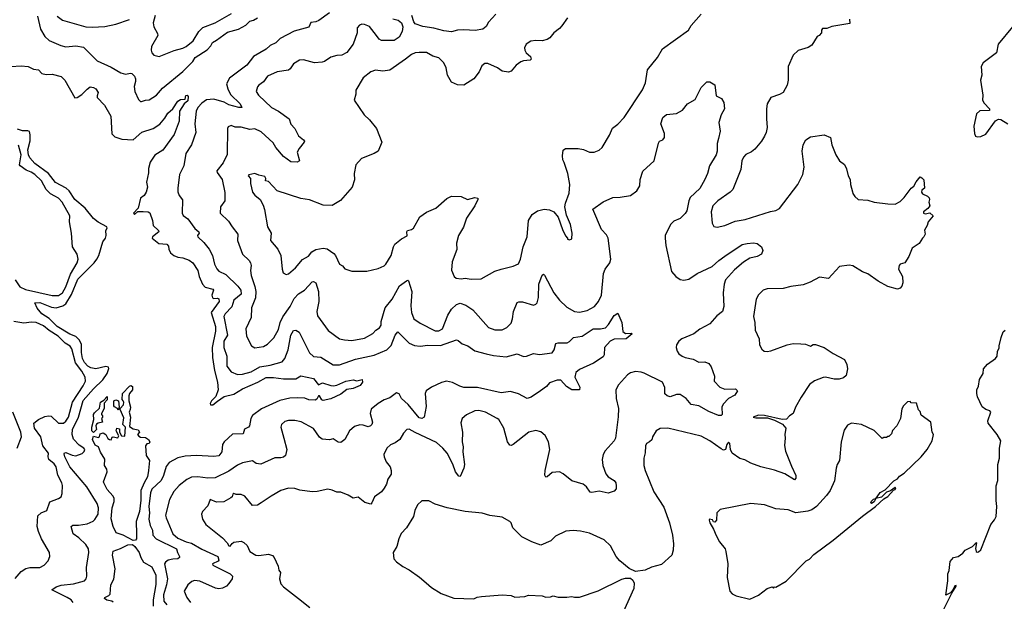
# Model space of a CAD drawing. Extents: x 1771496 to 1971148, y 471553 to 643630.
# Tile 677 of 702: x 1909173 to 1917093, y 570784 to 575461. Entities that reach past the tile are written whole.
import ezdxf

# ---------------------------------------------------------------- set-up
doc = ezdxf.new("R2010")
doc.units = 0

msp = doc.modelspace()

# ---------------------------------------------------------------- linework, layer by layer
at = {"layer": '0CON10XD'}
for points in [[(1909475, 575490), (1909516.7, 575456.7), (1909705, 575404.6), (1909755, 575400.9), (1909856.7, 575406.7), (1909945, 575424.5), (1910055, 575462.9)], [(1910262.5, 575495), (1910247.5, 575435), (1910252, 575405), (1910280.6, 575350.6), (1910283.1, 575335), (1910233.1, 575245), (1910229.4, 575215), (1910234.3, 575195), (1910251.2, 575175), (1910295, 575164.2), (1910415.4, 575214.6), (1910485, 575232.3), (1910511.4, 575245), (1910568.1, 575291.9), (1910612.5, 575365), (1910645, 575399.5), (1910745.3, 575434.7), (1910877.7, 575512.3)], [(1911665, 575515.7), (1911580, 575455), (1911555, 575442.9), (1911515, 575438.8), (1911497.8, 575402.2), (1911381.3, 575368.7), (1911268.7, 575311.3), (1911231.9, 575275), (1911186.3, 575253.7), (1911155.7, 575224.3), (1911054.5, 575165), (1910999.6, 575095), (1910859.9, 574990.1), (1910837.1, 574945), (1910845.6, 574904.4), (1910869.7, 574859.8), (1910945.5, 574785), (1910960, 574755), (1910936.2, 574753.8), (1910855, 574775.9), (1910816.7, 574796.7), (1910735, 574823.4), (1910675, 574818), (1910639, 574791), (1910605.4, 574755), (1910591.1, 574725), (1910581.1, 574625), (1910590.4, 574555), (1910555.6, 574455), (1910509.1, 574385), (1910492.9, 574285), (1910458.8, 574215), (1910443.5, 574105), (1910445.6, 574075.6), (1910456.6, 574046.6), (1910481.7, 574011.7), (1910480, 573905), (1910487.5, 573887.5), (1910525, 573859.2), (1910582.3, 573782.3), (1910614.2, 573755), (1910616, 573745), (1910601.9, 573725), (1910605.6, 573715), (1910655, 573670), (1910697.8, 573615), (1910723.7, 573563.7), (1910738.9, 573495), (1910757.4, 573457.4), (1910775, 573437.5), (1910831.7, 573411.7), (1910928.1, 573318.1), (1910951.8, 573285), (1910954.6, 573255), (1910894.3, 573205.7), (1910878.3, 573151.7), (1910826.7, 573095), (1910815.5, 573075), (1910842.9, 572925), (1910815.8, 572875), (1910815.3, 572825), (1910838.9, 572755), (1910839.6, 572675), (1910875, 572627.8), (1910925, 572606.4), (1910965, 572609.6), (1911035, 572628.2), (1911105, 572670.3), (1911187.1, 572682.9), (1911285, 572710.6), (1911305, 572735.8), (1911331.8, 572805), (1911353.9, 572925), (1911375, 572960.8), (1911395, 572964.2), (1911419.4, 572949.4), (1911480.7, 572830.7), (1911505, 572780.8), (1911535, 572752.5), (1911595, 572747.5), (1911695, 572686.7), (1911745, 572685.5), (1911875, 572731.2), (1912025, 572763.2), (1912124.7, 572805.3), (1912159.7, 572840.2), (1912192.2, 572925), (1912215, 572950), (1912305, 572859.5), (1912349.8, 572839.8), (1912395, 572835.5), (1912455.9, 572844.1), (1912558.3, 572841.7), (1912685.7, 572885.7), (1912700.9, 572880.9), (1912732, 572855), (1912777.6, 572837.6), (1912835, 572796.9), (1912924, 572774), (1912985, 572760), (1913085, 572749.1), (1913175, 572772.9), (1913225, 572752.2), (1913250, 572755), (1913305, 572775.7), (1913355, 572767.8), (1913455, 572783.1), (1913471.9, 572805), (1913485, 572856.2), (1913505, 572862.5), (1913576.6, 572863.4), (1913595, 572872.9), (1913628.5, 572905), (1913696.2, 572915), (1913785, 572974.3), (1913845, 572974.2), (1913885.7, 572984.3), (1913910.3, 573009.7), (1913955, 573082.5), (1913985, 573100), (1914016.7, 573025), (1914025, 572952.5), (1914045, 572936.7), (1914095, 572940), (1914100, 572935), (1914050, 572895), (1913955, 572890.6), (1913923.2, 572876.8), (1913878, 572825), (1913872.9, 572765), (1913865, 572750), (1913788.8, 572698.8), (1913675, 572648.6), (1913647.5, 572625), (1913637.5, 572585), (1913678, 572505), (1913676.4, 572483.6), (1913615, 572484), (1913571.2, 572511.2), (1913525, 572561.2), (1913495, 572560.8), (1913435, 572540), (1913409.3, 572510.7), (1913362.5, 572475), (1913286, 572425), (1913255, 572415.5), (1913185, 572452.7), (1913120.9, 572470.9), (1913045, 572461.2), (1912855, 572502.1), (1912745, 572504.3), (1912712.8, 572512.8), (1912655, 572544.4), (1912605, 572553.8), (1912565, 572543.6), (1912485.3, 572504.7), (1912441.4, 572475), (1912434.5, 572455), (1912441.1, 572351.1), (1912425.8, 572264.2), (1912406.8, 572253.2), (1912385, 572260), (1912296.7, 572366.7), (1912242.9, 572415), (1912225, 572451.8), (1912205, 572460), (1912150.7, 572419.3), (1912103.8, 572405), (1912055, 572375.6), (1912000.9, 572329.1), (1911990.8, 572295), (1912010.8, 572225), (1912005.6, 572204.4), (1911995.7, 572194.3), (1911975, 572188), (1911935, 572200.6), (1911907.6, 572202.4), (1911865, 572188.9), (1911826.5, 572153.5), (1911788.1, 572085), (1911755, 572061.2), (1911735, 572064.2), (1911695, 572089.2), (1911665, 572082.9), (1911605, 572088.1), (1911585, 572104.2), (1911535, 572174.2), (1911436.2, 572226.2), (1911385, 572236.9), (1911335, 572237.1), (1911305, 572230), (1911278.8, 572205), (1911274.2, 572185), (1911296.7, 572095), (1911321.2, 572005), (1911310, 571955), (1911295.9, 571944.1), (1911272.3, 571937.7), (1911225, 571937.1), (1911113.5, 571886.5), (1911075, 571891.1), (1911045, 571914.4), (1910965, 571898.5), (1910925, 571879.5), (1910855, 571829.3), (1910745, 571776.4), (1910685, 571773.6), (1910604.5, 571785.5), (1910555, 571781.4), (1910517.4, 571762.6), (1910454.7, 571715.3), (1910412.7, 571667.3), (1910378.3, 571601.7), (1910346.8, 571475), (1910349.6, 571455), (1910405, 571326), (1910445, 571291.8), (1910512.1, 571262.1), (1910555, 571251.3), (1910638.5, 571201.5), (1910766.5, 571145), (1910774, 571115), (1910770, 571105), (1910724.7, 571085.3), (1910725.6, 571075), (1910866, 571005), (1910884.3, 570985), (1910880.6, 570965), (1910855, 570925.8), (1910835, 570904.2), (1910805, 570889.4), (1910775, 570882.9), (1910748.3, 570888.3), (1910622.5, 570945), (1910579.5, 570950.5), (1910556.2, 570943.8), (1910524.1, 570915.9), (1910496.7, 570865), (1910516.2, 570815), (1910546, 570775)], [(1913002.5, 575505), (1912945, 575442), (1912924.5, 575405.5), (1912897.5, 575385), (1912835.5, 575374.5), (1912745, 575380), (1912695, 575376), (1912646.1, 575363.9), (1912585, 575370.6), (1912505, 575392.5), (1912415, 575405.6), (1912355, 575428.1), (1912343.5, 575443.5), (1912325.9, 575495.9)], [(1912805, 573374.2), (1912885, 573376.7), (1912995, 573438), (1913045, 573456), (1913142.3, 573477.7), (1913185, 573498.8), (1913201.4, 573535), (1913221.9, 573635), (1913254, 573715), (1913266, 573845), (1913295, 573893.8), (1913337.5, 573925), (1913391.7, 573938.3), (1913435, 573931.2), (1913470, 573915), (1913504, 573874), (1913540, 573775), (1913563, 573723), (1913580, 573705), (1913580, 573695), (1913595, 573690), (1913615, 573700), (1913616.2, 573745), (1913602.5, 573815), (1913570, 573890), (1913557.1, 573955), (1913562.1, 573985), (1913593.7, 574066.3), (1913597.8, 574135), (1913583.1, 574225), (1913551.4, 574311.4), (1913541.2, 574335), (1913538, 574365), (1913545, 574412.5), (1913563.4, 574426.6), (1913665, 574426.2), (1913707, 574417), (1913755, 574396.2), (1913795, 574396.7), (1913835, 574412.5), (1913857.7, 574432.3), (1913916.8, 574533.2), (1913940.3, 574589.7), (1913985, 574622), (1914036, 574675), (1914182.1, 574897.9), (1914205.7, 574954.3), (1914223.2, 575056.8), (1914302.3, 575157.7), (1914342.7, 575227.3), (1914552.7, 575377.3), (1914573.8, 575415), (1914653.3, 575505)], [(1909315, 575488.8), (1909340, 575385), (1909375, 575326.7), (1909408.8, 575295), (1909504.1, 575254.1), (1909545, 575243.8), (1909625, 575250), (1909685, 575241.2), (1909795, 575129.6), (1909909.5, 575079.5), (1909985, 575034.3), (1910023.6, 575023.6), (1910065, 575031.9), (1910075, 575027.5), (1910096, 575006), (1910104.6, 574985), (1910105.4, 574964.6), (1910092.7, 574922.7), (1910098.8, 574885), (1910129.3, 574819.3), (1910143.8, 574803.8), (1910153.6, 574803.6), (1910185, 574814), (1910215, 574815.6), (1910273.8, 574855), (1910320.6, 574909.4), (1910484.6, 575045), (1910564.5, 575125), (1910585, 575158.1), (1910680.8, 575219.2), (1910709.9, 575250.1), (1910723.3, 575276.7), (1910755, 575296.2), (1910845, 575360.2), (1910934, 575386), (1910991.7, 575418.3), (1911025, 575449.2), (1911052.7, 575457.3), (1911085, 575476.7)], [(1912175, 575467.5), (1912216.8, 575456.8), (1912245, 575436.2), (1912254.1, 575404.1), (1912248.6, 575365), (1912225, 575322), (1912185, 575294.3), (1912084.3, 575294.3), (1912064.3, 575304.3), (1912042.9, 575332.9), (1911986.6, 575406.6), (1911945, 575421.9), (1911925, 575424.3), (1911905, 575417.5), (1911888.6, 575395), (1911886, 575355), (1911854, 575265), (1911805, 575198), (1911764.1, 575175.9), (1911725, 575173.1), (1911675, 575159.4), (1911625, 575125.8), (1911605, 575119.2), (1911545, 575114.4), (1911455, 575138.9), (1911423.6, 575136.4), (1911374.6, 575105.4), (1911348.6, 575065), (1911335, 575055.6), (1911245, 575040.6), (1911165, 575007.1), (1911135, 574960.8), (1911096.7, 574935), (1911085, 574920), (1911075.8, 574885), (1911092.5, 574855), (1911199.2, 574755), (1911255, 574726.9), (1911340, 574665), (1911355, 574622), (1911384.6, 574585), (1911415, 574526.2), (1911455, 574496.2), (1911463.3, 574485), (1911460, 574475), (1911420, 574425), (1911405.8, 574395), (1911422.5, 574325), (1911403.6, 574316.4), (1911355, 574319.2), (1911295, 574360.6), (1911234.2, 574434.2), (1911211.4, 574471.4), (1911115, 574559.2), (1911065, 574582.6), (1911025, 574579.1), (1910955, 574596.4), (1910907, 574597), (1910875, 574610), (1910849.5, 574600.5), (1910844.3, 574585), (1910842.8, 574377.2), (1910810.2, 574309.8), (1910758.8, 574245), (1910761.7, 574231.7), (1910800, 574175), (1910822.3, 574072.3), (1910822.9, 574005), (1910788, 573955), (1910784, 573905), (1910851.3, 573841.3), (1910880.6, 573795), (1910928.6, 573735), (1910924.5, 573685), (1910965, 573576), (1911018.1, 573525), (1911029.4, 573505), (1911034.4, 573485), (1911030, 573445), (1911033.8, 573405), (1911065.2, 573315.2), (1911072.9, 573275), (1911069.2, 573225), (1911037.9, 573145), (1911034.3, 573065), (1910990.6, 572975), (1910996.9, 572915), (1911037.6, 572837.6), (1911065, 572823.1), (1911135, 572833.3), (1911165, 572850.8), (1911216.3, 572903.7), (1911255, 572970), (1911266.9, 573025), (1911288.5, 573071.5), (1911347.7, 573155), (1911381.1, 573218.9), (1911415, 573256.6), (1911463.8, 573285), (1911525, 573354.2), (1911535.6, 573355.6), (1911555.4, 573345.4), (1911576.2, 573276.2), (1911578.2, 573195), (1911563.8, 573113.8), (1911569.1, 573079.1), (1911655, 572961.4), (1911745, 572895.6), (1911785, 572887.1), (1911845, 572882.2), (1911945, 572899.5), (1912013.6, 572936.4), (1912037.5, 572965), (1912066.6, 572983.4), (1912080, 573005), (1912080, 573035), (1912111.3, 573145), (1912167.5, 573212.5), (1912228, 573322), (1912285, 573361.2), (1912295, 573366.2), (1912300.7, 573360.7), (1912326.2, 573275), (1912320.3, 573160.3)], [(1913579.2, 575475), (1913533, 575413), (1913515, 575390), (1913470, 575355), (1913436.2, 575315), (1913415, 575302), (1913375, 575290.8), (1913325, 575293.8), (1913285, 575288.8), (1913246.1, 575263.9), (1913233.3, 575235), (1913236, 575215), (1913248, 575195), (1913282.5, 575165), (1913288.2, 575145), (1913279.2, 575135), (1913225, 575130), (1913205, 575121.4), (1913167.5, 575095), (1913125, 575047.5), (1913105, 575038.6), (1913055, 575047.8), (1913015, 575074.4), (1912938.7, 575108.7), (1912915, 575109.2), (1912891.1, 575088.9), (1912869.4, 575040.6), (1912825.3, 574984.7), (1912745, 574933.8), (1912695, 574936.7), (1912645, 574959.2), (1912613.6, 575015), (1912603.1, 575075), (1912585.6, 575115), (1912545, 575155.7), (1912495, 575167.3), (1912445, 575197.7), (1912385, 575198.7), (1912355, 575194.6), (1912325, 575182.1), (1912275, 575142.7), (1912150, 575055), (1912095, 575048.6), (1912035, 575054.2), (1911997.3, 575042.7), (1911936.7, 574995), (1911877.5, 574895), (1911876.4, 574863.6), (1911862.5, 574815), (1911943.8, 574695), (1911985.3, 574655.3), (1912041.8, 574585), (1912085.6, 574475), (1912055, 574404.2), (1912025, 574385.7), (1911922.5, 574345), (1911876.7, 574295), (1911864, 574225), (1911865.9, 574174.1), (1911846.7, 574113.3), (1911752.7, 574007.3), (1911685, 573968), (1911615, 573968.6), (1911505, 574012), (1911435, 574024), (1911244.2, 574084.2), (1911175, 574160), (1911150, 574165), (1911152.5, 574185), (1911145, 574200), (1911095, 574210), (1911065, 574224), (1911015, 574212.5), (1911010, 574205), (1911030, 574185), (1911028, 574145), (1911044.2, 574075), (1911065, 574048.8), (1911106.7, 574015), (1911130.5, 573970.5), (1911142, 573935), (1911165.8, 573795.8), (1911195.8, 573744.2), (1911189.2, 573685), (1911248.6, 573615), (1911274.3, 573564.3), (1911284.1, 573454.1), (1911293.3, 573425), (1911315, 573412.5), (1911335, 573417.5), (1911391.2, 573465), (1911446.8, 573533.2), (1911495, 573558.6), (1911522.9, 573595), (1911555, 573613.6), (1911612.6, 573622.6), (1911645, 573619.5), (1911700.2, 573580.2), (1911711.9, 573565), (1911745.8, 573495.8), (1911770.3, 573480.3), (1911788.8, 573458.8), (1911845, 573438.8), (1911965, 573438.8), (1912055, 573461.2), (1912105, 573482.9), (1912119.2, 573495), (1912161.4, 573565), (1912178.5, 573635), (1912189.1, 573655), (1912245, 573700), (1912288.2, 573721.8), (1912285.7, 573755), (1912291.4, 573765), (1912325.4, 573774.6), (1912340, 573785), (1912392.5, 573875), (1912445, 573914.2), (1912519.2, 573945), (1912607.8, 574022.2), (1912645, 574040.6), (1912725, 574040), (1912775, 574014.4), (1912835, 574031.2), (1912856.7, 574025), (1912858, 574015), (1912834.5, 573965.5), (1912767.5, 573865), (1912743.3, 573793.3), (1912703.3, 573725), (1912687.5, 573665), (1912687.8, 573612.2), (1912652, 573515), (1912646.4, 573446.4), (1912666.4, 573396.4), (1912682.3, 573382.3), (1912725, 573376), (1912755, 573382.5), (1912805, 573374.2)], [(1915847.5, 575465), (1915849.3, 575430.7), (1915705, 575406.7), (1915665, 575391.2), (1915630.5, 575389.5), (1915621.7, 575378.3), (1915623.3, 575355), (1915602.5, 575335), (1915586.7, 575325), (1915545, 575256.7), (1915515, 575236.7), (1915435, 575213.3), (1915393.9, 575176.1), (1915353.3, 575085), (1915353.8, 574975), (1915345.9, 574934.1), (1915313.2, 574876.8), (1915285, 574860), (1915215, 574836.7), (1915186.1, 574783.9), (1915178.8, 574745), (1915178.8, 574665), (1915186.2, 574595), (1915177.3, 574552.7), (1915164.2, 574525.8), (1915138.8, 574485), (1915085, 574420), (1915060.5, 574399.5), (1915015, 574376.2), (1914993.8, 574355), (1914980.8, 574325), (1914973.4, 574256.6), (1914908, 574095), (1914886.4, 574073.6), (1914788, 574005), (1914747.5, 573965), (1914735.8, 573915), (1914743.9, 573823.9), (1914755, 573797.5), (1914783.6, 573793.6), (1914845, 573806), (1914928.3, 573841.7), (1915007.5, 573855), (1915211.4, 573918.6), (1915255, 573925.6), (1915285, 573942), (1915431.2, 574135), (1915471.2, 574215), (1915483.8, 574275), (1915466.2, 574405), (1915473.8, 574455), (1915496.2, 574495), (1915535, 574518), (1915645, 574536), (1915694.2, 574514.2), (1915704.2, 574455), (1915738.8, 574375), (1915767.5, 574325), (1915806.1, 574296.1), (1915822.5, 574262.5), (1915836.1, 574206.1), (1915853.3, 574175), (1915856.7, 574135), (1915873, 574077), (1915874, 574064), (1915889.3, 574039.3), (1915916.1, 574016.1), (1915995, 574009.2), (1916045, 573994.2), (1916155, 573979.4), (1916215, 573977.5), (1916255, 574000), (1916288.6, 574031.4), (1916345, 574106), (1916366.4, 574123.6), (1916382.8, 574157.2), (1916415, 574196.2), (1916430.5, 574190.5), (1916444.5, 574174.5), (1916450, 574105), (1916430.8, 574089.1), (1916427.5, 574075), (1916435, 574060.9), (1916475, 574042.5), (1916487.4, 574027.4), (1916491.4, 574015), (1916485.8, 573995), (1916494.4, 573965), (1916478.3, 573941.7), (1916444.2, 573915), (1916444.2, 573905), (1916455, 573899.2), (1916495, 573908.8), (1916520, 573885), (1916480, 573835), (1916472.5, 573805), (1916450.5, 573769.5), (1916456.7, 573735), (1916446.7, 573715), (1916433.8, 573705), (1916408, 573662), (1916352.5, 573625), (1916323.6, 573556.4), (1916293.3, 573506.7), (1916255, 573496.2), (1916246, 573485), (1916242.5, 573455), (1916273.8, 573395), (1916275.9, 573345.9), (1916268.8, 573318.8), (1916255, 573302.5), (1916235, 573294.3), (1916155, 573315.7), (1916078.9, 573358.9), (1915996.4, 573416.4), (1915953.2, 573433.2), (1915875, 573481.2), (1915845, 573486), (1915767.5, 573475), (1915679.3, 573380.7), (1915605, 573391.2), (1915530.3, 573349.7), (1915475, 573330), (1915375, 573315.8), (1915315, 573300), (1915185, 573296), (1915152.5, 573285), (1915115, 573247.5), (1915096.1, 573213.9), (1915074.1, 573074.1), (1915086.1, 573026.1), (1915090, 572965), (1915120, 572895), (1915123.3, 572845), (1915141.7, 572811.7), (1915160, 572795), (1915185, 572792.5), (1915215, 572796.7), (1915345, 572847.5), (1915395, 572857.5), (1915455.8, 572854.2)], [(1917157.5, 575405), (1917043.3, 575265), (1917028.8, 575195), (1916924, 575115), (1916906.2, 575085), (1916911.2, 575015), (1916902.5, 574975), (1916921.2, 574855), (1916918.8, 574815), (1916930.9, 574790.9), (1916973.3, 574745), (1916975, 574730), (1916895, 574729.2), (1916868.6, 574705), (1916848.1, 574605), (1916852.5, 574545), (1916861.2, 574525), (1916875, 574519.2), (1916905, 574521.2), (1916945, 574541.1), (1917021.9, 574648.1), (1917045, 574660), (1917065, 574657.5), (1917121.2, 574625)], [(1909102.5, 575085), (1909185, 575091.1), (1909240, 575085), (1909285, 575063.1), (1909325, 575059.2), (1909349.7, 575029.7), (1909385, 575019.4), (1909435, 575024.4), (1909505.3, 575005.3), (1909534.5, 574975), (1909615, 574832.5), (1909635, 574835.7), (1909671.4, 574858.6), (1909715, 574903.8), (1909740, 574920), (1909765, 574917.1), (1909786.2, 574905), (1909804, 574875), (1909795, 574850), (1909796.7, 574835), (1909855, 574773.8), (1909905.6, 574685), (1909914.1, 574544.1), (1909938.7, 574518.7), (1909995, 574500), (1910086.2, 574495), (1910155, 574555.6), (1910245, 574586.4), (1910300.3, 574619.7), (1910341.2, 574668.8), (1910365, 574710), (1910404.2, 574745), (1910446, 574805), (1910465, 574820), (1910505, 574822.5), (1910508.3, 574851.7), (1910520, 574855), (1910527, 574843), (1910525, 574810), (1910496.1, 574783.9), (1910459.2, 574725), (1910456.2, 574645), (1910415, 574538), (1910325, 574410.6), (1910259.3, 574370.7), (1910221.8, 574315), (1910207.9, 574265), (1910209.1, 574230.9), (1910192.9, 574155), (1910199.4, 574115), (1910190.6, 574075), (1910173.6, 574046.4), (1910144.3, 574025), (1910125.8, 573944.2), (1910087.5, 573905), (1910095, 573894), (1910122.5, 573917.5), (1910165, 573918.8), (1910205, 573915.8), (1910218.3, 573908.3), (1910240.8, 573845), (1910246.7, 573805), (1910290.5, 573765), (1910291.1, 573755), (1910241.1, 573715), (1910239.5, 573705), (1910292.3, 573662.3), (1910355, 573656.2), (1910368.7, 573638.7), (1910373.5, 573616.5)], [(1912320.3, 573160.3), (1912325.6, 573105), (1912342.5, 573055), (1912395, 573019.5), (1912515, 572958.5), (1912545, 572957.5), (1912572.7, 572975), (1912616.4, 573085), (1912645.9, 573134.1), (1912685, 573171.9), (1912715, 573181.4), (1912762, 573165), (1912816.7, 573126.7), (1912945, 572984.5), (1912995, 572966.4), (1913055, 572965.8), (1913091.2, 572985), (1913125, 573021.2), (1913136.2, 573055), (1913143.6, 573115), (1913175, 573185.8), (1913186.7, 573193.3), (1913216.8, 573193.2), (1913305, 573165.6), (1913325, 573172.9), (1913335, 573184), (1913346.4, 573226.4), (1913347.9, 573335), (1913374.4, 573405.6), (1913385, 573413.8), (1913395, 573406.2), (1913468.1, 573265), (1913515, 573205.8), (1913575, 573148.6), (1913635, 573115.6), (1913675, 573108.5), (1913738.3, 573121.7), (1913795.7, 573155), (1913828.1, 573195), (1913853.3, 573245), (1913869.4, 573420.6), (1913883.3, 573455), (1913919.1, 573505), (1913927.9, 573535), (1913905.4, 573705.4), (1913891.9, 573731.9), (1913853.6, 573775), (1913783.6, 573936.4), (1913865, 573997.1), (1913945, 574031.1), (1914003.3, 574033.3), (1914085, 574048.2), (1914136.9, 574085), (1914160, 574125), (1914163.9, 574175), (1914185, 574242), (1914277.1, 574325), (1914310.5, 574469.5), (1914320, 574485), (1914345, 574496.2), (1914359.2, 574515), (1914360, 574545), (1914328.8, 574625), (1914345, 574673.3), (1914375, 574699.2), (1914455, 574705.8), (1914505.6, 574734.4), (1914545, 574783.3), (1914605, 574820), (1914653.8, 574915), (1914699.3, 574960.7), (1914725, 574962.5), (1914765, 574937.5), (1914775, 574850), (1914818, 574828), (1914836.7, 574795), (1914843.3, 574745), (1914814.1, 574695.9), (1914796, 574635), (1914808, 574565), (1914794.3, 574505), (1914783.8, 574466.2), (1914782.7, 574405), (1914775, 574373.3), (1914722.8, 574287.2), (1914705.5, 574225), (1914683.6, 574175), (1914645, 574104.3), (1914565, 574030), (1914554.2, 574004.2), (1914538.1, 573925), (1914526.9, 573903.1), (1914485, 573863.3), (1914435, 573841.4), (1914408.6, 573815), (1914366, 573725), (1914364.2, 573705), (1914371.1, 573645), (1914416.8, 573436.8), (1914450.8, 573395), (1914485, 573370.6), (1914515, 573365.7), (1914555, 573375.7), (1914621.1, 573418.9), (1914744.1, 573475.9), (1914796.7, 573525), (1914845, 573559.1), (1914985, 573652.9), (1915025, 573660), (1915075.7, 573665.7), (1915105, 573661.2), (1915140, 573635), (1915150, 573605), (1915140, 573575), (1915105, 573556.7), (1915045, 573542.5), (1914995, 573511.9), (1914921.8, 573448.2), (1914850.8, 573369.2), (1914838.2, 573335), (1914831.8, 573265), (1914837.5, 573155), (1914825, 573113.3), (1914780.9, 573079.1), (1914725, 573014.4), (1914645, 572971.9), (1914595, 572934.4), (1914498.8, 572895), (1914475, 572876), (1914455, 572846.7), (1914452.9, 572825), (1914460.8, 572795), (1914474.3, 572775), (1914502, 572755), (1914525, 572743.5), (1914590.3, 572730.3), (1914635, 572708), (1914685, 572710.8), (1914715, 572696), (1914735, 572670), (1914762.9, 572595), (1914760, 572555), (1914805.6, 572505.6), (1914845, 572488.9), (1914931.2, 572491.2), (1914946.4, 572476.4), (1914925, 572441.2), (1914874.4, 572415.6), (1914831.2, 572368.8), (1914821.2, 572345), (1914823, 572287), (1914815, 572277.5), (1914795, 572278.8), (1914715, 572309.2), (1914635, 572356.9), (1914575, 572365.8), (1914532.5, 572415), (1914485, 572446.9), (1914455, 572446.9), (1914405, 572428), (1914381.2, 572435), (1914362.6, 572452.6), (1914363.2, 572503.2), (1914344.2, 572545), (1914195, 572619.4), (1914172.7, 572627.3), (1914125, 572631.4), (1914085, 572622), (1914061.2, 572605), (1913988.8, 572525), (1913968, 572485), (1913971.9, 572415), (1913989.4, 572335), (1913986.9, 572266.9), (1913965.6, 572095), (1913954.3, 572075), (1913882, 571995), (1913865.8, 571965), (1913857.5, 571925), (1913864.2, 571875), (1913888.8, 571808.8), (1913905.7, 571785.7), (1913953.3, 571755), (1913966.7, 571735), (1913971.7, 571711.7), (1913971.7, 571688.3), (1913955, 571670), (1913906.2, 571653.8), (1913835, 571670), (1913775, 571657.5), (1913760.9, 571660.9), (1913733, 571703), (1913706.3, 571726.3), (1913612.8, 571752.8), (1913545, 571810), (1913515, 571826), (1913455, 571818.8), (1913415, 571783.3), (1913405, 571782.5), (1913398, 571798), (1913399.4, 571835), (1913435.8, 572005), (1913427.3, 572067.3), (1913398.3, 572118.3), (1913365, 572146.7), (1913325, 572156.7), (1913267.5, 572145), (1913141.2, 572045), (1913125, 572036), (1913115, 572038), (1913097.8, 572065), (1913066.9, 572175), (1913025.8, 572245), (1913014.3, 572254.3), (1912920, 572305), (1912867, 572317), (1912835, 572314.3), (1912765.6, 572284.4), (1912732, 572255), (1912722.1, 572217.9), (1912735.6, 572145), (1912731.1, 572065), (1912741.1, 572025), (1912738.6, 571985), (1912750.6, 571885), (1912744.3, 571855), (1912715, 571787.5), (1912705, 571790), (1912678, 571825), (1912656, 571886), (1912610, 571975), (1912577.3, 572015), (1912525, 572060.4), (1912355, 572140.5), (1912305, 572168.1), (1912285.7, 572164.3), (1912258.8, 572135), (1912231.2, 572085), (1912193.2, 572056.8), (1912155, 572042.9), (1912125.6, 572015), (1912103.1, 571965), (1912104.3, 571945), (1912121.4, 571905), (1912152.5, 571865), (1912162, 571835), (1912160, 571805), (1912134, 571765), (1912122.5, 571725), (1912105, 571693.8), (1912083.8, 571665), (1912026.2, 571625), (1912006.2, 571575), (1911995.9, 571564.1), (1911947.9, 571577.9), (1911895, 571620), (1911855, 571612.5), (1911815, 571636.7), (1911755, 571661.2), (1911725, 571660), (1911685, 571678.1), (1911652.5, 571685), (1911565.6, 571665.6), (1911525, 571663.8), (1911425, 571677.5), (1911385, 571690.4), (1911335, 571694.2), (1911274.3, 571675.7), (1911195, 571630), (1911116, 571575), (1911085, 571557.1), (1911045, 571553.8), (1910985, 571628), (1910955, 571642), (1910915, 571641.2), (1910895, 571650.8), (1910886.2, 571645), (1910882, 571625), (1910872, 571615), (1910815, 571584.4), (1910755, 571580), (1910705, 571603.1), (1910685, 571551.2), (1910644.1, 571505.9), (1910636.4, 571483.6), (1910642.5, 571445), (1910671.1, 571401.1), (1910805, 571294), (1910842.5, 571255), (1910855, 571230), (1910865, 571226.2), (1910880.5, 571249.5), (1910895, 571259.4), (1910955, 571266.9), (1910975, 571257.5), (1911002.4, 571232.4), (1911023.7, 571183.7), (1911072.5, 571155), (1911095, 571152), (1911175, 571162), (1911205, 571152.5), (1911219.4, 571135), (1911251.2, 571065), (1911256.2, 571035), (1911270, 571015), (1911261.2, 570965), (1911273.8, 570925), (1911295, 570901.2), (1911415, 570806), (1911507.5, 570735)], [(1909603.8, 570775), (1909586, 570795), (1909555, 570813.5), (1909430, 570875), (1909465, 570900), (1909505, 570913.3), (1909605, 570923.1), (1909695, 570948.8), (1909706.8, 570963.2), (1909711.4, 570985), (1909709.4, 571055), (1909730, 571175), (1909725.7, 571205), (1909705, 571239.2), (1909647.1, 571295), (1909602.5, 571325), (1909588, 571385), (1909600, 571395), (1909644.6, 571394.6), (1909714.6, 571405.4), (1909763, 571427), (1909778.3, 571441.7), (1909803.1, 571485), (1909805.7, 571535), (1909795, 571571.2), (1909713.1, 571705), (1909575.3, 571865), (1909535.2, 571945), (1909529.7, 571970.3), (1909532.8, 571977.2), (1909545, 571980), (1909595, 571958.1), (1909625, 571954.7), (1909675, 571973.2), (1909691.9, 571988.1), (1909695.3, 572005), (1909689.6, 572015), (1909649.8, 572039.8), (1909606.3, 572086.3), (1909594.8, 572125), (1909598.1, 572165), (1909644.4, 572265), (1909682.7, 572397.3), (1909767.3, 572492.7), (1909842.4, 572565), (1909875.1, 572614.9), (1909890.3, 572655), (1909886.1, 572666.1), (1909865, 572673.2), (1909785, 572654.3), (1909745, 572661), (1909721.2, 572675), (1909693.5, 572705), (1909678.8, 572735), (1909669.4, 572785), (1909669.5, 572849.5), (1909653.8, 572883.8), (1909624.1, 572914.1), (1909575, 572932.3), (1909475.4, 572995), (1909453.2, 573015), (1909409, 573059), (1909351.1, 573095), (1909312.4, 573142.4), (1909293.3, 573185), (1909335, 573186.2), (1909428.7, 573148.7), (1909465, 573142.6), (1909519.5, 573160.5), (1909543.6, 573176.4), (1909589.5, 573250.5), (1909639.2, 573375), (1909772.1, 573505), (1909793.8, 573535), (1909808.7, 573565), (1909841.8, 573675), (1909863.8, 573705), (1909869.5, 573725), (1909864.3, 573765), (1909875.5, 573784.5), (1909874, 573795), (1909805, 573832.1), (1909765, 573862.2), (1909699.2, 573945), (1909617.1, 574015), (1909569.5, 574085), (1909546.8, 574105), (1909461.9, 574151.9), (1909405, 574224.2), (1909295.5, 574305.5), (1909255, 574350.8), (1909243.5, 574375), (1909238.3, 574415), (1909257.2, 574487.2), (1909257.8, 574535), (1909250.8, 574560.8), (1909238.5, 574568.5), (1909195, 574567.7), (1909155, 574581.1)], [(1909135, 573368.1), (1909175, 573313.8), (1909220.5, 573290.5), (1909435, 573242), (1909485, 573243.8), (1909518.1, 573265), (1909545, 573313.5), (1909580.4, 573415), (1909635.9, 573505), (1909642.5, 573535), (1909634.4, 573575), (1909598.6, 573635), (1909590.6, 573745), (1909574.3, 573835), (1909576, 573885), (1909515, 573993.1), (1909484.4, 574025), (1909455, 574043.1), (1909421.7, 574061.7), (1909385.5, 574095), (1909348.2, 574165), (1909295, 574215.7), (1909265, 574236), (1909225, 574251.5), (1909175.4, 574285.4), (1909170.9, 574295), (1909183.3, 574375), (1909163.2, 574453.2)], [(1910373.5, 573616.5), (1910384.4, 573585), (1910412.5, 573565), (1910445, 573551.1), (1910486, 573546), (1910536.2, 573526.2), (1910565, 573505.4), (1910606.6, 573445), (1910616, 573395), (1910643.5, 573333.5), (1910665, 573310.9), (1910726.7, 573295), (1910730.4, 573285), (1910716.9, 573245), (1910724, 573224), (1910735, 573219.1), (1910765, 573221.1), (1910775.5, 573215), (1910776.1, 573195), (1910713.8, 573105), (1910748.7, 572995), (1910748, 572955), (1910721.9, 572825), (1910723.8, 572745), (1910739.3, 572639.3), (1910763.5, 572545), (1910770, 572485), (1910750.5, 572429.5), (1910714.6, 572395), (1910703.8, 572375), (1910706.7, 572365), (1910725, 572364.7), (1910765, 572394.5), (1910818.5, 572431.5), (1910895, 572450.8), (1910965, 572491.3), (1911088.5, 572545), (1911155, 572582.2), (1911215, 572584.8), (1911294.1, 572574.1), (1911395, 572574.1), (1911435, 572595.7), (1911535, 572575.5), (1911575, 572523.3), (1911608.7, 572541.3), (1911675, 572518.5), (1911696.7, 572516.7), (1911725, 572521.1), (1911795, 572553.5), (1911855, 572564), (1911885, 572557.5), (1911927.5, 572567.5), (1911930, 572545), (1911910.5, 572519.5), (1911855, 572495.4), (1911805, 572485.7), (1911755, 572449.4), (1911675, 572412.5), (1911615, 572398.8), (1911602.7, 572402.7), (1911585, 572436.2), (1911575, 572436.2), (1911561.7, 572408.3), (1911548.6, 572401.4), (1911498.8, 572405), (1911465, 572418.5), (1911405, 572420.4), (1911345, 572416.2), (1911265, 572399.6), (1911118.2, 572331.8), (1911045, 572279.2), (1911032.3, 572255), (1911021.2, 572195), (1911014.3, 572185), (1910981.9, 572168.1), (1910969.4, 572130.6), (1910885, 572128.1), (1910816.2, 572065), (1910804, 572045), (1910797.5, 571985), (1910775, 571954), (1910735, 571947.1), (1910595, 571956.9), (1910505, 571950), (1910445, 571938.5), (1910375, 571899.5), (1910352.1, 571867.9), (1910329.7, 571795), (1910310.8, 571755), (1910235.4, 571685), (1910225, 571656.7), (1910211.9, 571545), (1910216.1, 571495), (1910211.7, 571445), (1910223, 571393), (1910241.1, 571355), (1910244, 571315), (1910271.2, 571285), (1910434.2, 571205), (1910441.4, 571175), (1910458.6, 571145), (1910459.2, 571135), (1910445, 571125.6), (1910405, 571123.6), (1910366.8, 571113.2), (1910345, 571098.9), (1910336.4, 571085), (1910361.9, 570965), (1910354.4, 570915), (1910330.2, 570835), (1910331.7, 570785), (1910356.7, 570755)], [(1909135, 570965.7), (1909185, 571023.8), (1909223.2, 571046.8), (1909254.3, 571055.7), (1909335, 571055.6), (1909370, 571075), (1909402, 571108), (1909414.2, 571144.2), (1909411.4, 571175), (1909348, 571285), (1909324, 571345), (1909312.5, 571385), (1909319.7, 571470.3), (1909344.4, 571495), (1909390.5, 571515), (1909415.6, 571584.4), (1909485, 571610.8), (1909506, 571625), (1909515, 571650), (1909517.1, 571715), (1909512.5, 571735), (1909478.9, 571798.9), (1909465.3, 571865.3), (1909449.7, 571889.7), (1909408.2, 571925), (1909402.7, 571945), (1909405.3, 571975.3), (1909358.9, 572035), (1909342.6, 572105), (1909291.9, 572175), (1909286.6, 572215), (1909322.7, 572245), (1909375, 572270.7), (1909405, 572276.4), (1909425, 572271.4), (1909485, 572215.7), (1909525.7, 572215), (1909545, 572232.7), (1909565, 572265.7), (1909598.6, 572385), (1909682.8, 572517.2), (1909703.2, 572555), (1909700, 572585), (1909672.2, 572635), (1909621.1, 572701.1), (1909593.3, 572815), (1909577.5, 572835), (1909539.2, 572859.2), (1909482.9, 572915), (1909410.4, 572960.4), (1909365, 572999.1), (1909305, 573026.1), (1909268.3, 573028.3), (1909205, 573020.6), (1909125.8, 573034.2)], [(1916603.3, 570715), (1916670.7, 570849.3), (1916706, 570905), (1916705, 570910), (1916695, 570906.7), (1916682.5, 570877.5), (1916658.8, 570851.2), (1916623.3, 570833.3), (1916638.3, 570948.3), (1916637.5, 571005), (1916649.3, 571030.7), (1916656.4, 571103.6), (1916685, 571136.2), (1916722.5, 571145), (1916759.3, 571170.7), (1916777.5, 571195), (1916837.5, 571225), (1916862.5, 571247.5), (1916865, 571256.7), (1916870, 571255), (1916862, 571208), (1916866.2, 571185), (1916875, 571179.2), (1916885, 571181.9), (1916905, 571197.5), (1916985, 571402.5), (1917015, 571440), (1917026.7, 571465), (1917033.3, 571545), (1917026.2, 571595), (1917028.3, 571711.7), (1917041.2, 571755), (1917040.8, 571885), (1917054.3, 571935), (1917054.2, 572015), (1917064, 572075), (1917035.7, 572125), (1916963.1, 572215), (1916959.4, 572235), (1916983.8, 572305), (1916977.5, 572315), (1916945, 572326), (1916915, 572347.5), (1916877.6, 572427.6), (1916870.9, 572455), (1916872.1, 572485), (1916884.1, 572515), (1916893.1, 572566.9), (1916922.8, 572615), (1916926.5, 572653.5), (1916958.8, 572691.2), (1917023.3, 572735), (1917036.2, 572755), (1917038.8, 572795), (1917051.7, 572818.3), (1917050.7, 572839.3), (1917068, 572905), (1917085, 572950), (1917100, 572965)], [(1915455.8, 572854.2), (1915495, 572852.5), (1915535, 572836.2), (1915555, 572848), (1915575, 572848), (1915644.2, 572824.2), (1915715, 572776), (1915807, 572727), (1915826.9, 572686.9), (1915832, 572652), (1915819.5, 572600.5), (1915798.7, 572581.3), (1915765, 572570.8), (1915725, 572570), (1915655, 572586.2), (1915635, 572583.8), (1915565, 572556.2), (1915525, 572526.2), (1915458, 572425), (1915414, 572345), (1915395, 572293.3), (1915364.2, 572275.8), (1915341.2, 572248.8), (1915305, 572246.7), (1915165, 572278.8), (1915115, 572280), (1915073.8, 572265), (1915095, 572259.4), (1915189.3, 572259.3), (1915245, 572241.4), (1915308.2, 572208.2), (1915336, 572175), (1915327.5, 572125), (1915329.1, 572095), (1915325.7, 572035.7), (1915332.1, 571992.1), (1915380.2, 571870.2), (1915417.1, 571795), (1915416.7, 571773.3), (1915405, 571760.5), (1915327.4, 571807.4), (1915245, 571838.9), (1915133.8, 571865), (1915055, 571893.6), (1915005, 571921.5), (1914965, 571933.3), (1914905, 571974), (1914890, 572005), (1914883.9, 572053.9), (1914875, 572063.3), (1914862.2, 572045), (1914851.2, 572005), (1914835, 572000), (1914815, 572008.6), (1914725, 572074), (1914655, 572111.2), (1914385, 572176.2), (1914325, 572173.3), (1914292.5, 572155), (1914263.3, 572106.7), (1914256.7, 572083.3), (1914240, 572065), (1914215, 572052.5), (1914206.2, 572035), (1914203.6, 571976.4), (1914193.8, 571935), (1914194, 571875), (1914204, 571835), (1914274, 571665), (1914355, 571540), (1914400, 571415), (1914424.2, 571315.8), (1914433, 571247), (1914430, 571195), (1914418, 571155), (1914335, 571080), (1914255, 571058.6), (1914205, 571033.8), (1914125, 571023.3), (1914075, 571046.7), (1914000.3, 571110.3), (1913970, 571145), (1913925, 571230), (1913875, 571278.8), (1913755, 571331.2), (1913682.5, 571347.5), (1913625, 571353.3), (1913565, 571347.5), (1913482.7, 571307.3), (1913445, 571270), (1913365, 571236), (1913292.7, 571262.7), (1913212.7, 571302.7), (1913140, 571375), (1913126.2, 571415), (1913115.9, 571425.9), (1913055, 571460), (1912953.9, 571473.9), (1912893, 571493), (1912755, 571506.2), (1912610, 571535), (1912513.6, 571563.6), (1912465, 571592.5), (1912408.3, 571591.7), (1912371.7, 571558.3), (1912350, 571515), (1912340, 571465), (1912283.3, 571375), (1912241.7, 571328.3), (1912223.6, 571286.4), (1912207.5, 571225), (1912177.5, 571175), (1912182.5, 571125), (1912205, 571100), (1912255, 571064), (1912306.8, 571036.8), (1912388.1, 570978.1), (1912441.2, 570931.2), (1912485, 570893.8), (1912562.5, 570845), (1912665, 570807.5), (1912825, 570802.5), (1912853.6, 570816.4), (1912887, 570823), (1913055, 570836.2), (1913125, 570830), (1913155, 570816.7), (1913235, 570822.5), (1913265, 570832.5), (1913375, 570827.5), (1913405, 570817.5), (1913441.7, 570818.3), (1913465, 570826.7), (1913505, 570817.5), (1913573, 570817), (1913615, 570823.3), (1913635, 570816.7), (1913675, 570816.7), (1913825, 570868.8), (1914015, 570961.2), (1914045, 570970), (1914085, 570970), (1914105, 570952.5), (1914115, 570930), (1914112.3, 570887.7), (1914027.1, 570695)], [(1910085, 571273.1), (1910005, 571315.9), (1909950, 571335), (1909924, 571385), (1909907.5, 571447.5), (1909917.1, 571535), (1909933.3, 571585), (1909931.8, 571611.8), (1909921.7, 571631.7), (1909875, 571683.1), (1909848.8, 571735), (1909846.7, 571745), (1909876.7, 571825), (1909873.3, 571845), (1909853.8, 571875), (1909857, 571927), (1909821.7, 571981.7), (1909807.5, 572025), (1909779.5, 572039.5), (1909758.8, 572085), (1909767.5, 572112.5), (1909805, 572101.2), (1909813.6, 572106.4), (1909820.3, 572129.7), (1909845, 572138), (1909865, 572124.2), (1909882.8, 572092.8), (1909895, 572084), (1909907.3, 572082.7), (1909915.9, 572104.1), (1909925, 572107.5), (1909962.3, 572097.7), (1909971.2, 572115), (1909948.8, 572155), (1909955, 572176), (1909975, 572170), (1909976.7, 572145), (1909992.5, 572115), (1910017.1, 572112.9), (1910022.5, 572185), (1910003.3, 572205), (1910009.3, 572259.3), (1909980, 572325), (1909980, 572335), (1910006.9, 572365), (1910009.2, 572385), (1910003.8, 572395), (1909997.1, 572407.1), (1909998.9, 572455), (1910055, 572513.1), (1910067.9, 572517.9), (1910080.7, 572510.7), (1910080.6, 572485), (1910056, 572455), (1910050, 572435), (1910050, 572395), (1910063.3, 572345), (1910062.5, 572325), (1910053.3, 572305), (1910063.8, 572265), (1910055, 572190), (1910085, 572171.2), (1910125, 572163.3), (1910137.5, 572145), (1910120, 572125), (1910130.7, 572110.7), (1910145, 572102.5), (1910185, 572100), (1910210, 572085), (1910220, 572065), (1910215, 572053.3), (1910195, 572050), (1910183.3, 572035), (1910189.2, 571955), (1910215.6, 571915), (1910210, 571835), (1910200.5, 571785), (1910172.6, 571737.4), (1910148.1, 571675), (1910147.3, 571597.3), (1910135.3, 571505.2), (1910109.4, 571425), (1910113.4, 571325), (1910111.1, 571285), (1910105, 571273.9), (1910085, 571273.1)], [(1909765, 572140), (1909753.9, 572153.9), (1909753.8, 572185), (1909770, 572245), (1909767.5, 572285), (1909775, 572300), (1909814, 572336), (1909822.5, 572385), (1909849.3, 572400.7), (1909875, 572430), (1909877.5, 572405), (1909853, 572377), (1909852.5, 572335), (1909830, 572295), (1909830, 572285), (1909840, 572275), (1909840, 572265), (1909830, 572255), (1909840, 572225), (1909805, 572217.5), (1909791.4, 572208.6), (1909783.8, 572195), (1909791.2, 572165), (1909765, 572140)], [(1909965, 572320), (1909960, 572335), (1909935, 572346.7), (1909930, 572355), (1909931.2, 572395), (1909945, 572403.3), (1909966.7, 572395), (1909972.5, 572345), (1909965, 572320)], [(1915045, 570802), (1915115, 570832.5), (1915185, 570885.7), (1915225, 570900), (1915235, 570890), (1915245, 570900), (1915255, 570897.5), (1915337.5, 570945), (1915500, 571110), (1915525, 571122.5), (1915560, 571160), (1915715, 571274), (1915951.4, 571468.6), (1916057.5, 571545), (1916123.3, 571606.7), (1916155, 571627.5), (1916201.7, 571678.3), (1916215, 571682.5), (1916220, 571695), (1916215, 571700), (1916178.3, 571671.7), (1916145, 571660), (1916105, 571620), (1916060, 571610), (1916046.4, 571583.6), (1916025, 571570), (1916020, 571575), (1916025, 571590), (1916040, 571605), (1916060, 571610), (1916070, 571625), (1916095, 571657.5), (1916135, 571680), (1916205, 571752.5), (1916235, 571767.5), (1916250.5, 571789.5), (1916287.5, 571815), (1916423.3, 571945), (1916473.3, 572005), (1916513.3, 572075), (1916522.5, 572125), (1916513.6, 572143.6), (1916502.5, 572225), (1916425, 572280), (1916415, 572310), (1916403, 572323), (1916386.4, 572376.4), (1916345, 572380), (1916335, 572390), (1916313, 572387), (1916282.5, 572355), (1916268.3, 572331.7), (1916257.5, 572255), (1916227.5, 572195), (1916193, 572157), (1916185, 572130), (1916165, 572110), (1916155, 572110), (1916145, 572100), (1916125, 572100), (1916111.7, 572091.7), (1916046.1, 572156.1), (1915945, 572206.2), (1915865, 572216.7), (1915830.7, 572199.3), (1915805, 572160), (1915780, 572065), (1915767.5, 571915), (1915747.5, 571885), (1915740, 571855), (1915728, 571752), (1915692.5, 571675), (1915662.5, 571635), (1915582.5, 571545), (1915545, 571520), (1915512.7, 571507.3), (1915415, 571495.7), (1915355, 571520), (1915255, 571526.2), (1915165, 571558.8), (1915055, 571571.2), (1914808.3, 571521.7), (1914780, 571495), (1914777.5, 571435), (1914765, 571420), (1914753.6, 571423.6), (1914745, 571437.5), (1914722.5, 571445), (1914717.5, 571435), (1914723.3, 571415), (1914753.3, 571365), (1914773.9, 571313.9), (1914801.2, 571261.2), (1914846.7, 571205), (1914853.3, 571185), (1914870, 571085), (1914863.3, 570975), (1914883.9, 570863.9), (1914905, 570842.5), (1914935, 570827.5), (1915045, 570802)], [(1909152.9, 572015), (1909186.9, 572105), (1909182.2, 572145), (1909117.7, 572305)], [(1909925.5, 570775.5), (1909915, 570783.6), (1909872.9, 570792.9), (1909855.6, 570805), (1909858.6, 570815), (1909890.6, 570829.4), (1909899.8, 570840.2), (1909906.5, 570915), (1909928.7, 570961.3), (1909939.6, 571045), (1909918.7, 571155), (1909925, 571186.9), (1909983, 571207), (1910042.6, 571237.4), (1910079.5, 571239.5), (1910098.5, 571225), (1910134, 571175), (1910146.2, 571135), (1910168.8, 571098.8), (1910235, 571062), (1910268.5, 570995), (1910268, 570918), (1910245.5, 570795.5), (1910247.1, 570745)]]:
    msp.add_lwpolyline(points, dxfattribs=at)

doc.saveas('drawing.dxf')
